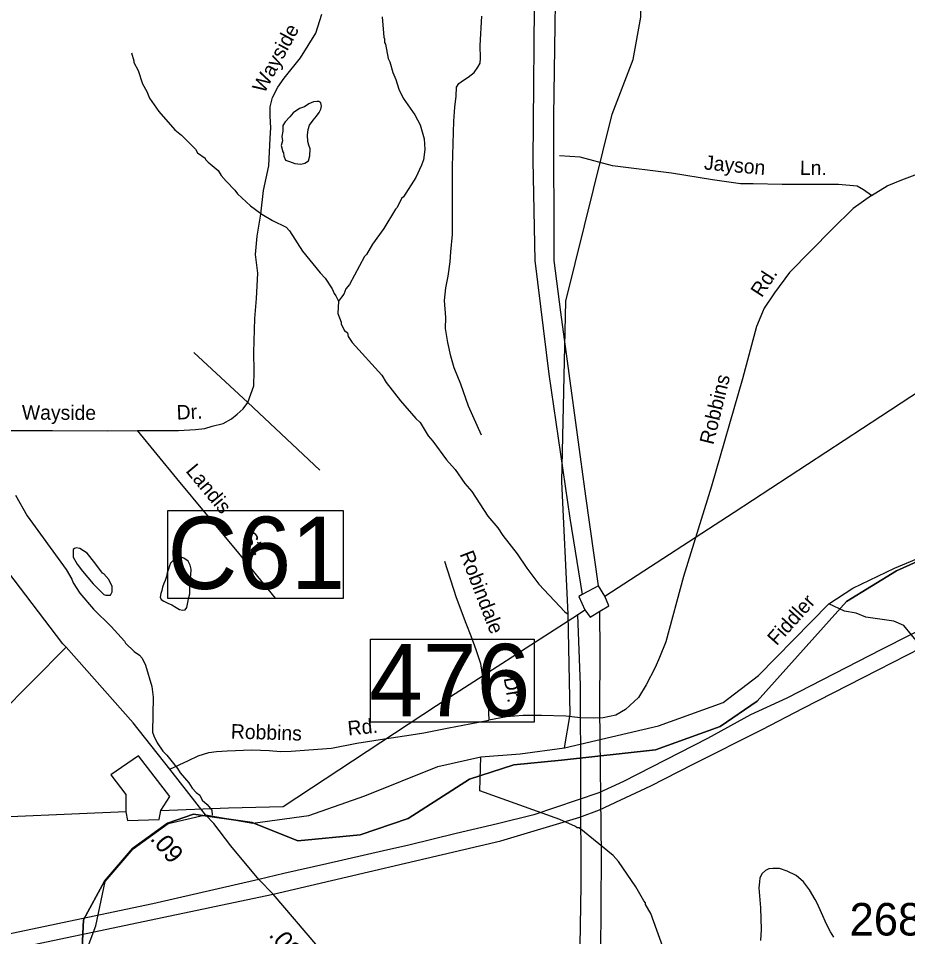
# Model space of a CAD drawing. Extents: x 1551653 to 1702041, y 811336 to 920032.
# Drawn here: x 1655395 to 1659429, y 845509 to 849675 of the extents above; entities that cross this region are included whole.
import ezdxf

# ---------------------------------------------------------------- set-up
doc = ezdxf.new("R2010")
doc.units = 0
for name, color, linetype in [('Old_Level_10', 7, 'Continuous'), ('Old_Level_17', 7, 'Continuous'), ('Old_Level_21', 7, 'Continuous'), ('Old_Level_27', 7, 'Continuous'), ('Old_Level_31', 7, 'Continuous'), ('Old_Level_32', 7, 'Continuous'), ('Old_Level_35', 7, 'Continuous'), ('Old_Level_48', 7, 'Continuous'), ('Old_Level_49', 7, 'Continuous'), ('Old_Level_50', 7, 'Continuous'), ('Old_Level_56', 7, 'Continuous'), ('Old_Level_59', 7, 'Continuous'), ('Old_Level_62', 7, 'Continuous'), ('Old_Level_8', 7, 'Continuous')]:
    doc.layers.add(name, color=color, linetype=linetype)

msp = doc.modelspace()

# ---------------------------------------------------------------- linework, layer by layer
at = {"layer": 'Old_Level_27'}
for points in [[(1662460.689, 848143.184), (1662103.853, 848062.367), (1661786.318, 847972.402), (1661407.474, 847841.266), (1661075.791, 847694.882), (1660480.016, 847403.639), (1659310.477, 846812.004), (1658881.332, 846590.902), (1658716.275, 846514.661), (1658521.352, 846407.922), (1658140.937, 846212.745), (1658027.756, 846160.9), (1657733.799, 846061.786), (1657568.743, 846020.616), (1657381.679, 845976.395), (1657166.32, 845924.551), (1657051.568, 845898.629), (1656793.766, 845839.16), (1656598.844, 845794.94), (1656485.535, 845768.826)], [(1656550.359, 845701.45), (1657584.462, 845944.374), (1657942.869, 846051.113), (1658030.899, 846084.659), (1658128.361, 846130.404), (1658263.549, 846192.922), (1658456.901, 846292.037), (1658769.721, 846449.094), (1658955.213, 846545.159), (1659296.328, 846718.989), (1659620.152, 846885.196), (1660410.85, 847281.653), (1660610.489, 847382.293), (1660968.896, 847557.648), (1661148.099, 847644.564), (1661284.86, 847708.607), (1661399.613, 847757.402), (1661528.514, 847809.246), (1661764.308, 847893.112), (1661956.088, 847948.006), (1662140.007, 847995.275), (1662350.65, 848044.07)], [(1656485.535, 845768.826), (1656004.642, 845657.706), (1655305.782, 845511.487), (1654475.077, 845348.848), (1654115.27, 845304.04), (1653959.072, 845297.238), (1653509.728, 845302.217), (1653282.569, 845342.047), (1652939.344, 845415.068), (1652124.168, 845632.324), (1651906.977, 845678.351), (1651649.612, 845721.728), (1651472.511, 845733.544), (1651283.407, 845726.376), (1651102.605, 845712.982), (1650934.476, 845692.183), (1650807.908, 845672.33)], [(1650864.905, 845583.021), (1650943.245, 845597.277), (1651330.83, 845639.006), (1651631.902, 845633.098), (1651832.973, 845609.205), (1652065.815, 845567.179), (1652729.556, 845379.872), (1653059.866, 845301.074), (1653542.89, 845220.897), (1653725.281, 845210.94), (1653942.332, 845216.517), (1654057.085, 845219.567), (1654275.768, 845234.174), (1654340.771, 845250.933), (1654571.246, 845290.763), (1654766.901, 845327.274), (1656550.359, 845701.45)]]:
    msp.add_lwpolyline(points, dxfattribs=at)
at = {"layer": 'Old_Level_31'}
for p, q in [((1656198.181, 846063.666), (1656198.181, 846063.666)), ((1656485.535, 845768.827), (1656485.535, 845768.827)), ((1656550.359, 845701.45), (1656550.359, 845701.45)), ((1655745.956, 845557.75), (1655745.956, 845557.75))]:
    msp.add_line(p, q, dxfattribs=at)
for points in [[(1656073.735, 847441.906), (1656868.904, 847441.906), (1656868.904, 847043.282), (1656073.735, 847043.282), (1656073.735, 847441.906)], [(1656992.01, 846859.059), (1657735.717, 846859.059), (1657735.717, 846482.135), (1656992.01, 846482.135), (1656992.01, 846859.059)]]:
    msp.add_lwpolyline(points, dxfattribs=at)
at = {"layer": 'Old_Level_32'}
for p, q in [((1656550.359, 845701.45), (1656485.535, 845768.826)), ((1656824.37, 845382.786), (1656550.359, 845701.45))]:
    msp.add_line(p, q, dxfattribs=at)
for points in [[(1656485.535, 845768.826), (1656358.381, 845921.042), (1656281.271, 846023.03), (1656243.856, 846062.351), (1656082.464, 846268.677), (1655915.418, 846478.288), (1655611.246, 846822.648), (1655597.344, 846837.488), (1655347.124, 847165.44)], [(1659094.081, 845506.492), (1659079.373, 845531.203), (1659061.659, 845565.38), (1659039.287, 845616.662), (1659018.518, 845660.4)]]:
    msp.add_lwpolyline(points, dxfattribs=at)
at = {"layer": 'Old_Level_35'}
for p, q in [((1656190.802, 848159.062), (1656435.869, 847932.695)), ((1656435.869, 847932.695), (1656763.281, 847625.953))]:
    msp.add_line(p, q, dxfattribs=at)
for points in [[(1656435.869, 847932.695), (1656462.475, 848007.237), (1656465.136, 848073.791), (1656462.475, 848158.981), (1656467.796, 848313.388), (1656475.778, 848403.902), (1656481.099, 848518.376), (1656470.456, 848603.566), (1656478.438, 848686.093), (1656494.402, 848787.255), (1656507.705, 848893.742), (1656531.65, 849005.554), (1656536.971, 849130.677), (1656539.631, 849178.597), (1656536.746, 849230.812), (1656536.971, 849272.837), (1656547.613, 849315.432), (1656571.559, 849363.351), (1656600.824, 849403.284), (1656675.321, 849496.46), (1656744.495, 849608.272), (1656771.101, 849693.462)], [(1657496.175, 847783.473), (1657437.366, 847915.875), (1657401.659, 848015.913), (1657372.255, 848089.469), (1657357.552, 848142.01), (1657342.85, 848205.059), (1657332.348, 848268.107), (1657334.448, 848318.547), (1657328.147, 848395.466), (1657334.448, 848452.21), (1657344.95, 848504.75), (1657353.352, 848569.901), (1657357.552, 848616.137), (1657363.853, 848693.897), (1657363.853, 848805.283), (1657363.853, 849003.257), (1657370.154, 849209.216), (1657374.355, 849272.264), (1657380.656, 849322.703), (1657382.756, 849362.634), (1657393.258, 849379.448), (1657414.262, 849394.159), (1657435.265, 849408.87), (1657462.57, 849429.886), (1657479.373, 849453.004), (1657489.874, 849471.919), (1657491.974, 849495.036), (1657489.874, 849551.781), (1657498.276, 849684.183)], [(1659264.96, 848871.094), (1659337.021, 848915.812), (1659403.316, 848941.777), (1659553.204, 848997.636), (1659663.466, 849047.023), (1659725.539, 849078.581), (1659759.644, 849102.502), (1659785.861, 849122.377)], [(1659264.96, 848871.094), (1659228.929, 848897.059), (1659200.106, 848912.927), (1659115.074, 848921.582), (1658859.978, 848921.582), (1658728.828, 848924.467), (1658671.18, 848924.467), (1658544.352, 848941.777), (1658358.436, 848972.07), (1658089.697, 849006.554), (1657944.135, 849045.501), (1657850.455, 849051.272)], [(1659264.96, 848871.094), (1659182.594, 848812.082), (1659087.475, 848718.318), (1658892.911, 848522.137), (1658825.174, 848429.816), (1658779.054, 848360.576), (1658743.389, 848276.37), (1658679.976, 848039.798), (1658540.255, 847553.079), (1658412.271, 847143.031), (1658331.693, 846846.768), (1658304.309, 846776.085), (1658284.132, 846729.924), (1658243.779, 846652.029), (1658207.748, 846594.328), (1658148.658, 846539.513), (1658105.422, 846513.549), (1658047.774, 846502.008), (1658003.095, 846500.566), (1657945.447, 846502.008), (1657879.151, 846509.22), (1657768.178, 846512.106), (1657684.587, 846512.106), (1657609.644, 846506.336), (1657530.002, 846490.949)], [(1655934.868, 847804.47), (1656120.786, 847805.493), (1656198.703, 847809.115), (1656240.641, 847814.867), (1656274.657, 847824.581), (1656324.125, 847836.856), (1656361.373, 847858.154), (1656387.979, 847879.451), (1656414.585, 847903.411), (1656435.869, 847932.695)], [(1654950.701, 847647.045), (1655037.964, 847741.868), (1655093.275, 847787.35), (1655125.332, 847799.105), (1655153.465, 847804.935), (1655195.365, 847808.689), (1655331.178, 847805.926), (1655549.068, 847804.703), (1655800.977, 847803.387), (1655934.868, 847804.47)], [(1656561.983, 847045.127), (1656395.215, 847248.024), (1656113.358, 847587.528), (1655934.868, 847804.47)], [(1657328.301, 847212.306), (1657381.856, 847047.825), (1657425.12, 846931.687), (1657447.866, 846874.043), (1657470.913, 846811.187), (1657491.09, 846747.716), (1657496.854, 846707.325), (1657508.385, 846659.723), (1657524.238, 846591.924), (1657530.002, 846490.949)], [(1654258.533, 846186.441), (1654921.122, 846234.435), (1655077.201, 846292.096), (1655220.023, 846417.346), (1655305.23, 846514.537), (1655611.246, 846822.648)], [(1656082.464, 846268.677), (1656166.203, 846307.77), (1656210.051, 846328.692), (1656258.41, 846345.119), (1656294.306, 846348.99), (1656342.206, 846352.622), (1656454.332, 846355.946), (1656532.324, 846353.56), (1656584.266, 846349.305), (1656632.324, 846350.929), (1656712.281, 846356.51), (1656816.283, 846363.8), (1656930.532, 846387.224), (1657055.917, 846405.977), (1657176.555, 846424.157), (1657233.983, 846433.796), (1657348.484, 846456.465), (1657475.236, 846480.852), (1657530.002, 846490.949)], [(1659018.518, 845660.4), (1659010.311, 845677.683), (1658984.596, 845721.829), (1658956.709, 845757.814), (1658923.067, 845786.114), (1658883.057, 845806.337), (1658847.864, 845817.456), (1658817.46, 845818.073), (1658800.216, 845816.422), (1658784.862, 845809.132), (1658769.167, 845795.041), (1658759.564, 845775.428), (1658756.988, 845757.069), (1658754.862, 845731.098), (1658762.198, 845639.1), (1658765.607, 845540.98), (1658762.401, 845491.617)]]:
    msp.add_lwpolyline(points, dxfattribs=at)
at = {"layer": 'Old_Level_48'}
msp.add_line((1658746.066, 846577.422), (1659152.076, 847028.753), dxfattribs=at)
for points in [[(1659152.076, 847028.753), (1659378.148, 847168.549), (1660007.156, 847451.271), (1660685.173, 847709.896), (1661072.216, 847948.278), (1661454.482, 848129.247), (1661707.848, 848571.124), (1661738.605, 849084.332), (1661666.839, 849217.766), (1661687.344, 849340.936), (1661737.35, 849440.89), (1661758.987, 849475.536), (1661767.609, 849510.385), (1661766.093, 849538.393), (1661760.624, 849569.463), (1661763.114, 849597.412), (1661773.495, 849618.239), (1661784.046, 849649.059), (1661778.632, 849683.127)], [(1655681, 845395.577), (1655691.049, 845585.77), (1655784.963, 845761.144), (1655911.994, 845909.605), (1656072.043, 846024.486), (1656189.024, 846064.781), (1656454.978, 846026.537), (1656663.013, 845943.538), (1656946.089, 845970.605), (1657164.061, 846044.942), (1657441.092, 846223.134), (1657642.046, 846288.036), (1657859.099, 846309.824), (1658285.103, 846357.038), (1658578.124, 846462.642), (1658746.066, 846577.422)]]:
    msp.add_lwpolyline(points, dxfattribs=at)
at = {"layer": 'Old_Level_49'}
msp.add_line((1659152.076, 847028.753), (1658746.066, 846577.422), dxfattribs=at)
for points in [[(1661778.632, 849683.127), (1661784.046, 849649.059), (1661773.495, 849618.239), (1661763.114, 849597.412), (1661760.624, 849569.463), (1661766.093, 849538.393), (1661767.609, 849510.385), (1661758.987, 849475.536), (1661737.35, 849440.89), (1661687.344, 849340.936), (1661666.839, 849217.766), (1661738.605, 849084.332), (1661707.848, 848571.124), (1661457.472, 848120.331), (1661049.008, 847882.727), (1660528.996, 847674.497), (1660007.156, 847451.271), (1659378.148, 847168.549), (1659152.076, 847028.753)], [(1658746.066, 846577.422), (1658578.124, 846462.642), (1658285.103, 846357.038), (1657859.099, 846309.824), (1657642.046, 846288.036), (1657441.092, 846223.134), (1657164.061, 846044.942), (1656946.089, 845970.605), (1656663.013, 845943.538), (1656454.978, 846026.537), (1656189.024, 846064.781), (1656072.043, 846024.486), (1655911.994, 845909.605), (1655784.963, 845761.144), (1655691.049, 845585.77), (1655681, 845395.577)]]:
    msp.add_lwpolyline(points, dxfattribs=at)
at = {"layer": 'Old_Level_50'}
for p, q in [((1656249.468, 846058.606), (1656249.468, 846058.606)), ((1656498.644, 845739.621), (1656498.644, 845739.621)), ((1655736.81, 845559.303), (1655736.81, 845559.303))]:
    msp.add_line(p, q, dxfattribs=at)
at = {"layer": 'Old_Level_56'}
for p, q in [((1658026.678, 847100.416), (1657952.246, 847061.308)), ((1658056.153, 847053.995), (1658026.678, 847100.416)), ((1657931.17, 846969.488), (1657965.428, 846991.203))]:
    msp.add_line(p, q, dxfattribs=at)
for points in [[(1658056.153, 847053.995), (1658642.585, 847434.49), (1659307.778, 847869.817), (1659997.143, 848323.061), (1660793.113, 848832.771), (1661317.196, 849168.109), (1662048.943, 849658.711), (1662732.387, 850115.879), (1663434.003, 850590.888), (1663897.7, 850898.837), (1664365.32, 851202.904), (1664738.338, 851460.066), (1664875.444, 851550.332), (1665347.956, 851760.249), (1665856.439, 851987.644), (1666371.13, 852215.114), (1666960.046, 852471.494), (1667669.083, 852779.927), (1672104.156, 854678.59), (1675930.75, 856261.388), (1682296.236, 858958.483), (1686555.226, 862371.176)], [(1657815.248, 853861.928), (1657802.033, 853290.092), (1657791.915, 852654.158), (1657781.514, 852152.099), (1657773.699, 851708.222), (1657759.579, 851062.36), (1657749.467, 850584.31), (1657736.573, 849900.407), (1657729.467, 849028.483), (1657737.692, 848576.276), (1657801.068, 848061.313), (1657896.655, 847408.024), (1657952.246, 847061.308)], [(1658026.678, 847100.416), (1657969.906, 847507.187), (1657856.613, 848342.736), (1657825.753, 848577.086), (1657824.077, 849233.273), (1657837.84, 850157.086), (1657862.226, 851130.913), (1657885.212, 851986.705), (1657901.58, 852644.726), (1657920.855, 853524.606)], [(1657952.246, 847061.308), (1657938.036, 847051.39), (1657965.428, 846991.203)], [(1658033.164, 846986.223), (1658073.459, 847009.619), (1658056.153, 847053.995)], [(1657931.17, 846969.488), (1657943.076, 846649.275), (1657947.479, 845743.099), (1657932.866, 844915.351), (1657885.943, 843905.767), (1657821.55, 842873.521), (1657779.323, 841976.899), (1657732.82, 841155.402), (1657669.851, 840134.134), (1657620.32, 839232.656), (1657563.434, 838215.266), (1657510.682, 837381.692), (1657486.653, 836898.123), (1657478.703, 836713.783), (1657149.951, 836636.018), (1656654.581, 836512.409), (1656127.315, 836385.047), (1655991.029, 836354.798)], [(1656040.954, 846081.993), (1656348.758, 846093.948), (1656596.786, 846098.715), (1657292.273, 846557.838), (1657931.17, 846969.488)], [(1656087.909, 836267.583), (1656589.207, 836397.275), (1657052.247, 836505.332), (1657358.953, 836581.346), (1657577.506, 836632.533), (1657601.223, 837110.508), (1657639.605, 837926.166), (1657685.422, 838851.732), (1657741.199, 839775.093), (1657796.852, 840692.453), (1657849.605, 841535.834), (1657910.654, 842551.337), (1657950.225, 843464.823), (1657997.915, 844374.342), (1658036.379, 845204.006), (1658041.028, 845876.071), (1658033.587, 846544.18), (1658034.788, 846800.292), (1658033.164, 846986.223)], [(1657965.428, 846991.203), (1657988.981, 846958.707), (1658033.164, 846986.223)], [(1656040.954, 846081.993), (1656081.662, 846145.401), (1655940.117, 846329.174), (1655815.098, 846242.865), (1655881.932, 846154.06), (1655882.945, 846075.999)], [(1655882.945, 846075.999), (1655890.334, 846035.825), (1656034.293, 846039.906), (1656040.954, 846081.993)], [(1655882.945, 846075.999), (1655636.998, 846065.185), (1655076.999, 846040.343), (1654400.963, 846007.052), (1653924.75, 845979.309), (1653458.816, 845955.356), (1652894.772, 845918.588), (1652224.58, 845887.18), (1651666.786, 845862.492), (1651006.679, 845835.08), (1650442.677, 845810.32), (1650218.035, 845735.241), (1649330.38, 845420.698)]]:
    msp.add_lwpolyline(points, dxfattribs=at)
at = {"layer": 'Old_Level_59'}
for points in [[(1657872.434, 846365.808), (1657898.28, 846516.568), (1657888.573, 846971.628), (1657861.268, 847574.277), (1657879.313, 848391.307), (1658089.286, 849240.531), (1658184.225, 849488.08), (1658219.289, 849681.034), (1658228.311, 850412.865), (1658390.302, 850678.715), (1658814.248, 851257.68), (1659016.326, 851447.25), (1659360.301, 851650.354)], [(1657872.434, 846365.808), (1658298.894, 846465.667), (1658591.914, 846571.269), (1658752.995, 846693.669), (1659071.865, 847019.074), (1659181.297, 847089.576), (1659369.972, 847180.221), (1660010.316, 847448.58), (1660562.746, 847725.355), (1661101.497, 847932.985), (1661999.677, 848439.287), (1662184.736, 848576.723), (1662411.389, 848906.479), (1662541.299, 849094.727), (1662628.026, 849227.514), (1662801.953, 849341.684), (1663425.297, 849453.279), (1663620.361, 849525.245), (1663835.439, 849821.06), (1664390.956, 850056.453), (1664596.471, 850065.299)], [(1655684.23, 845392.933), (1655745.955, 845557.75), (1655788.192, 845758.49), (1655915.221, 845906.948), (1656075.264, 846021.828), (1656243.856, 846062.351), (1656458.199, 846023.878), (1656712.76, 846058.287), (1656966.872, 846148.462), (1657297.217, 846280.257), (1657493.576, 846324.188), (1657671.455, 846338.062), (1657872.434, 846365.808)]]:
    msp.add_lwpolyline(points, dxfattribs=at)
at = {"layer": 'Old_Level_62'}
for points in [[(1657045.468, 849681.547), (1657052.85, 849589.529), (1657056.746, 849581.532), (1657056.644, 849565.538), (1657060.642, 849557.49), (1657072.125, 849493.462), (1657080.02, 849477.417), (1657093.656, 849429.333), (1657107.394, 849397.242), (1657121.133, 849353.156), (1657140.818, 849313.016), (1657194.234, 849236.635), (1657217.815, 849192.497), (1657235.347, 849128.419), (1657239.038, 849080.437), (1657232.681, 849032.505), (1657224.581, 849008.566), (1657198.232, 848952.842), (1657141.638, 848865.337), (1657133.538, 848857.442), (1657113.341, 848817.611), (1657105.241, 848809.716), (1657052.748, 848722.159), (1657002.305, 848650.647), (1656974.008, 848602.921), (1656965.908, 848594.976), (1656897.113, 848467.638), (1656880.914, 848447.748), (1656870.764, 848423.86), (1656860.716, 848409.967), (1656846.875, 848391.717)], [(1655907.532, 849518.838), (1655919.22, 849482.749), (1655919.117, 849474.752), (1655938.905, 849438.611), (1655958.487, 849378.531), (1655978.172, 849342.391), (1655989.963, 849312.299), (1656031.486, 849252.013), (1656104.792, 849169.48), (1656134.627, 849145.284), (1656198.091, 849080.795), (1656207.933, 849064.75), (1656241.767, 849040.502), (1656243.715, 849034.453), (1656255.608, 849022.407), (1656301.334, 848984.062), (1656315.175, 848961.967), (1656336.911, 848935.772), (1656376.588, 848895.48), (1656388.482, 848879.434), (1656448.049, 848824.992), (1656499.722, 848786.597), (1656547.499, 848758.248), (1656609.22, 848727.747), (1656625.112, 848711.65), (1656684.372, 848619.223), (1656763.624, 848520.644), (1656787.41, 848496.499), (1656818.988, 848448.261), (1656826.883, 848426.218), (1656834.777, 848416.17), (1656846.875, 848391.717)], [(1656748.383, 849298.002), (1656733.414, 849295.695), (1656712.602, 849286.826), (1656692.609, 849273.037), (1656670.687, 849266.386), (1656640.876, 849246.466), (1656626.522, 849227.601), (1656605.412, 849205.185), (1656594.031, 849188.73), (1656595.427, 849162.433), (1656590.609, 849138.852), (1656593.219, 849119.861), (1656587.58, 849098.383), (1656594.394, 849069.705), (1656597.26, 849064.191), (1656599.515, 849049.274), (1656606.795, 849032.203), (1656624.532, 849024.924), (1656648.83, 849016.312), (1656676.205, 849013.082), (1656695.275, 849017.388), (1656710.756, 849028.768), (1656717.625, 849051.888), (1656719.266, 849082.544), (1656711.986, 849099.614), (1656708.911, 849116.223), (1656707.168, 849144.418), (1656709.116, 849171.331), (1656715.985, 849190.299), (1656731.671, 849213.264), (1656746.743, 849230.899), (1656759.353, 849247.303), (1656767.453, 849263.348), (1656770.119, 849276.574), (1656767.351, 849291.543), (1656757.508, 849298.258), (1656748.383, 849298.002)], [(1656846.875, 848391.717), (1656844.21, 848336.148), (1656859.896, 848296.061), (1656859.896, 848288.064), (1656875.583, 848255.973), (1656879.581, 848255.922), (1656887.578, 848247.873), (1656891.474, 848231.828), (1656909.211, 848203.736), (1657044.033, 848056.765), (1657063.821, 848022.624), (1657129.13, 847940.142), (1657198.54, 847859.659), (1657218.327, 847841.512), (1657253.904, 847781.227), (1657275.742, 847757.081), (1657337.052, 847672.651), (1657376.73, 847628.36), (1657420.201, 847564.076), (1657451.882, 847527.833), (1657525.085, 847417.31), (1657570.607, 847363.023), (1657592.342, 847328.882), (1657657.754, 847246.399), (1657701.225, 847180.065), (1657756.589, 847107.681), (1657873.674, 846982.856), (1657888.573, 846971.628)], [(1655381.881, 847512.557), (1655435.194, 847418.182), (1655611.232, 847174.938), (1655636.966, 847130.75), (1655642.81, 847114.756), (1655674.49, 847066.517), (1655735.903, 846994.082), (1655815.258, 846915.497), (1655876.672, 846849.06), (1655880.67, 846841.011), (1655920.348, 846802.718), (1655944.236, 846786.57), (1655956.129, 846772.473), (1655971.816, 846740.382), (1656001.138, 846644.213), (1656006.777, 846596.179), (1656003.701, 846436.341), (1656009.545, 846420.296), (1656025.334, 846388.205), (1656051.068, 846350.014), (1656068.908, 846331.867), (1656116.377, 846271.531), (1656128.27, 846251.435), (1656167.948, 846207.195), (1656183.737, 846183.051), (1656201.577, 846162.955), (1656217.468, 846150.806), (1656229.259, 846128.712), (1656251.097, 846108.565), (1656272.935, 846082.421), (1656274.883, 846060.634)], [(1655812.695, 847058.366), (1655820.385, 847073.335), (1655820.487, 847097.326), (1655804.801, 847129.417), (1655782.963, 847155.561), (1655777.016, 847157.611), (1655741.85, 847204.671), (1655707.709, 847248.091), (1655673.875, 847270.39), (1655657.881, 847272.492), (1655649.884, 847270.544), (1655643.835, 847264.598), (1655643.63, 847230.662), (1655661.367, 847198.519), (1655685.153, 847166.378), (1655734.673, 847109.989), (1655782.348, 847061.647), (1655792.293, 847057.598), (1655812.695, 847058.366)], [(1656128.886, 847232.302), (1656118.12, 847230.2), (1656101.306, 847221.895), (1656094.949, 847213.847), (1656084.492, 847203.236), (1656081.211, 847191.137), (1656076.597, 847176.836), (1656070.548, 847159.406), (1656066.755, 847143.258), (1656060.193, 847124.035), (1656055.579, 847110.604), (1656049.53, 847094.558), (1656046.147, 847079.743), (1656041.021, 847065.441), (1656037.74, 847049.754), (1656042.046, 847038.476), (1656054.554, 847030.223), (1656072.906, 847022.38), (1656090.746, 847014.075), (1656110.328, 847002.592), (1656126.425, 846993.365), (1656139.856, 846990.084), (1656151.954, 846991.263), (1656158.823, 847002.849), (1656163.642, 847024.328), (1656166.103, 847042.27), (1656173.074, 847064.21), (1656173.382, 847121.215), (1656178.098, 847146.744), (1656178.508, 847175.503), (1656174.202, 847194.418), (1656164.565, 847212.515), (1656146.315, 847226.663), (1656128.886, 847232.302)], [(1659481.919, 846835.265), (1659411.48, 846920.875), (1659367.456, 846939.759), (1659240.415, 846958.644), (1659195.133, 846976.269), (1659142.304, 846986.341), (1659071.865, 847019.074)], [(1658557.42, 844780.955), (1658513.949, 844845.239), (1658486.267, 844893.426), (1658455.201, 845021.584), (1658455.304, 845037.578), (1658439.72, 845093.66), (1658436.029, 845125.7), (1658420.445, 845181.781), (1658263.58, 845614.697), (1658239.897, 845654.887), (1658239.999, 845662.884), (1658232.002, 845670.933), (1658196.528, 845735.165), (1658117.378, 845849.738), (1658093.592, 845877.881), (1657938.675, 846003.066), (1657930.678, 846003.117), (1657922.681, 846009.166), (1657851.015, 846039.719), (1657488.22, 846169.807), (1657493.576, 846324.188)]]:
    msp.add_lwpolyline(points, dxfattribs=at)

# ---------------------------------------------------------------- texts
at = {"layer": 'Old_Level_10'}
for s, rotation, p in [('Wayside', 61.555589, (1656510.706, 849331.197)), ('Jayson', 354.786342, (1658503.942, 848989.402)), ('Ln.', 359.703419, (1658940.529, 848964.315)), ('Rd.', 56.831928, (1658767.283, 848405.172)), ('Robbins', 76.253686, (1658547.876, 847737.497)), ('Wayside', 359.700772, (1655410.87, 847854.644)), ('Dr.', 2.661544, (1656114.347, 847854.394)), ('Landis', 309.699481, (1656151.325, 847620.509)), ('St.', 309.418022, (1656404.679, 847314.853)), ('Robindale', 291.157433, (1657395.927, 847244.849)), ('Dr.', 279.755808, (1657596.476, 846682.102)), ('Rd.', 5.865747, (1656892.14, 846420.929)), ('Robbins', 358.248314, (1656358.261, 846408.155))]:
    msp.add_text(s, height=65.6167, rotation=rotation, dxfattribs=at).set_placement(p)
at = {"layer": 'Old_Level_17'}
for s, rotation, p in [('.09', 309.920281, (1655989.285, 845951.4)), ('.08', 308.991922, (1656528.189, 845515.154))]:
    msp.add_text(s, height=82.0208, rotation=rotation, dxfattribs=at).set_placement(p)
at = {"layer": 'Old_Level_21'}
msp.add_text('Fiddler', height=65.6167, rotation=48.025733, dxfattribs=at).set_placement((1658835.234, 846825.637))
at = {"layer": 'Old_Level_31'}
for s, p in [('C61', (1656071.53, 847086.148)), ('476', (1656985.527, 846509.111))]:
    msp.add_text(s, height=328.0833, dxfattribs=at).set_placement(p)
at = {"layer": 'Old_Level_8'}
msp.add_text('2681', height=147.6375, dxfattribs=at).set_placement((1659166.088, 845514.11))

doc.saveas('drawing.dxf')
